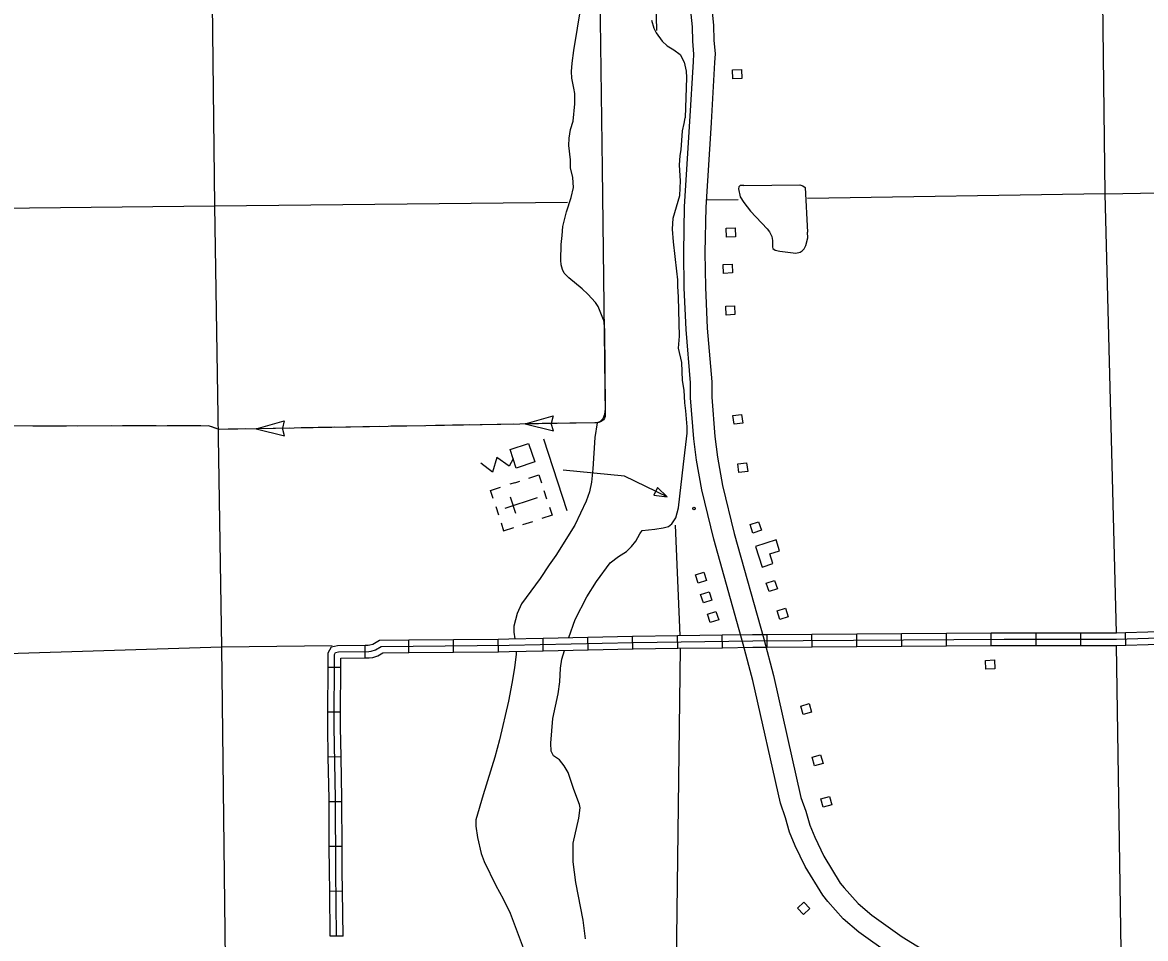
# Model space of a CAD drawing. Extents: x 1084508 to 1142749, y 1057638 to 1093403.
# Drawn here: x 1100641 to 1104795, y 1062811 to 1066201 of the extents above; entities that cross this region are included whole.
import ezdxf

# ---------------------------------------------------------------- set-up
doc = ezdxf.new("R2010")
doc.units = 0
for name, color, linetype in [('Level 15', 7, 'Continuous'), ('Level 32', 7, 'Continuous'), ('Level 35', 7, 'Continuous'), ('Level 43', 7, 'Continuous'), ('Level 5', 7, 'Continuous'), ('Level 56', 7, 'Continuous'), ('Level 57', 7, 'Continuous'), ('Level 58', 7, 'Continuous')]:
    doc.layers.add(name, color=color, linetype=linetype)

msp = doc.modelspace()

# ---------------------------------------------------------------- linework, layer by layer
at = {"layer": 'Level 15'}
for points in [[(1103109.9, 1065834.5), (1103122.7, 1066056.5), (1103123.8, 1066082.8), (1103120.1, 1066131.2), (1103118.6, 1066184.5), (1103111.7, 1066255)], [(1103189.6, 1066264.6), (1103197, 1066189.4), (1103198.5, 1066135.3), (1103202.4, 1066084.2), (1103201.1, 1066052.6), (1103188.3, 1065830)], [(1103850.7, 1062752.6), (1103734.4, 1062835.5), (1103676.8, 1062884.5), (1103620, 1062948.2), (1103601.3, 1062971.7), (1103536.1, 1063078.1), (1103499.4, 1063154.5), (1103478.3, 1063204.9), (1103463.3, 1063258.6), (1103444.8, 1063312), (1103342.8, 1063766.4), (1103306.8, 1063900), (1103197.9, 1064289.4), (1103153.1, 1064471.4), (1103133.5, 1064581.1), (1103124.2, 1064660.5), (1103112, 1064811.6), (1103111.9, 1064867.5), (1103095.4, 1065064.9), (1103088.7, 1065219), (1103086.6, 1065349.3), (1103090.1, 1065520.1), (1103109.9, 1065834.8)], [(1103188.3, 1065829.8), (1103168.5, 1065516.8), (1103165.1, 1065349.2), (1103167.2, 1065221.3), (1103173.7, 1065069.8), (1103190.3, 1064870.8), (1103190.4, 1064814.8), (1103202.3, 1064668.3), (1103211.2, 1064592.6), (1103229.9, 1064487.7), (1103273.8, 1064309.4), (1103382.5, 1063920.8), (1103419, 1063785.2), (1103520.4, 1063333.5), (1103538.2, 1063282.1), (1103552.5, 1063230.8), (1103571, 1063186.7), (1103605.1, 1063115.7), (1103665.6, 1063016.8), (1103680, 1062998.9), (1103731.7, 1062940.7), (1103782.7, 1062897.4), (1103894, 1062818.1), (1104003.5, 1062750.9)]]:
    msp.add_lwpolyline(points, dxfattribs=at)
at = {"layer": 'Level 32'}
for p, q in [((1103892.8, 1063893), (1103892.4, 1063940.1)), ((1104058.5, 1063894.2), (1104058.1, 1063941.3)), ((1104224.2, 1063895.4), (1104223.9, 1063942.5)), ((1104389.8, 1063895.8), (1104389.8, 1063942.9)), ((1104555.5, 1063895.9), (1104555.5, 1063942.9)), ((1104721.9, 1063897), (1104720.5, 1063944)), ((1102070, 1063869.2), (1102069.5, 1063916.3)), ((1102235.7, 1063870.9), (1102235.2, 1063917.9)), ((1102401.4, 1063872.5), (1102401, 1063919.6)), ((1102567.4, 1063875.8), (1102566.4, 1063922.8)), ((1102733.1, 1063879.5), (1102732, 1063926.6)), ((1102898.8, 1063883.3), (1102897.7, 1063930.4)), ((1103064.3, 1063885.4), (1103063.7, 1063932.5)), ((1103230, 1063887.5), (1103229.4, 1063934.6)), ((1103395.6, 1063889.3), (1103395.2, 1063936.4)), ((1103561.3, 1063890.5), (1103561, 1063937.6)), ((1103727, 1063891.8), (1103726.7, 1063938.8)), ((1101908.4, 1063849.6), (1101908, 1063896.6)), ((1101818.1, 1063814.5), (1101771.1, 1063814.6)), ((1101817.6, 1063648.7), (1101770.5, 1063648.9)), ((1101819.3, 1063483.5), (1101772.2, 1063482.7)), ((1101822, 1063317.5), (1101774.9, 1063317.3)), ((1101822.9, 1063151.8), (1101775.8, 1063151.5)), ((1101824.4, 1062986.3), (1101777.3, 1062985.6)), ((1101826.7, 1062820.5), (1101779.6, 1062819.9))]:
    msp.add_line(p, q, dxfattribs=at)
for points in [[(1101803.1, 1062820.2), (1101799.9, 1063061.8), (1101798.3, 1063329.1), (1101793.8, 1063593.3), (1101794.8, 1063862.3), (1101799.2, 1063869.7), (1101809.7, 1063872.4), (1101921.7, 1063873.2), (1101931.1, 1063874.5), (1101946.3, 1063879.2), (1101968.1, 1063891.8), (1102440.8, 1063896.4), (1102899.8, 1063906.9), (1103341.7, 1063912.5), (1104271.6, 1063919.3), (1104687.4, 1063919.5), (1106351.1, 1063971), (1106309.5, 1065628)], [(1103726.7, 1063938.8), (1103892.4, 1063940.1)], [(1103892.4, 1063940.1), (1104058.1, 1063941.3)], [(1104058.1, 1063941.3), (1104223.9, 1063942.5)], [(1104223.9, 1063942.5), (1104271.5, 1063942.9), (1104389.8, 1063942.9)], [(1104389.8, 1063942.9), (1104555.5, 1063942.9)], [(1104555.5, 1063942.9), (1104687.1, 1063943), (1104720.5, 1063944)], [(1104720.5, 1063944), (1104886.1, 1063949.2)], [(1101908, 1063896.6), (1101920, 1063896.7), (1101925.9, 1063897.6), (1101936.8, 1063900.9), (1101961.7, 1063915.2), (1102069.5, 1063916.3)], [(1102069.5, 1063916.3), (1102235.2, 1063917.9)], [(1102235.2, 1063917.9), (1102401, 1063919.6)], [(1102401, 1063919.6), (1102440.4, 1063920), (1102566.4, 1063922.8)], [(1102566.4, 1063922.8), (1102732, 1063926.6)], [(1102732, 1063926.6), (1102897.7, 1063930.4)], [(1102897.7, 1063930.4), (1102899.4, 1063930.4), (1103063.7, 1063932.5)], [(1103063.7, 1063932.5), (1103229.4, 1063934.6)], [(1103229.4, 1063934.6), (1103341.5, 1063936), (1103395.2, 1063936.4)], [(1103395.2, 1063936.4), (1103561, 1063937.6)], [(1103561, 1063937.6), (1103726.7, 1063938.8)], [(1104721.9, 1063897), (1104887.6, 1063902.1)], [(1101771.1, 1063814.6), (1101771.3, 1063868.8), (1101784, 1063890.2), (1101806.8, 1063895.9), (1101908, 1063896.6)], [(1101908.4, 1063849.6), (1101923.5, 1063849.7), (1101936.3, 1063851.5), (1101955.8, 1063857.5), (1101974.4, 1063868.3), (1102070, 1063869.2)], [(1102070, 1063869.2), (1102235.7, 1063870.9)], [(1102235.7, 1063870.9), (1102401.4, 1063872.5)], [(1102401.4, 1063872.5), (1102441.2, 1063872.9), (1102567.4, 1063875.8)], [(1102567.4, 1063875.8), (1102733.1, 1063879.5)], [(1102733.1, 1063879.5), (1102898.8, 1063883.3)], [(1102898.8, 1063883.3), (1102900.2, 1063883.3), (1103064.3, 1063885.4)], [(1103064.3, 1063885.4), (1103230, 1063887.5)], [(1103230, 1063887.5), (1103342, 1063888.9), (1103395.6, 1063889.3)], [(1103395.6, 1063889.3), (1103561.3, 1063890.5)], [(1103561.3, 1063890.5), (1103727, 1063891.8)], [(1103727, 1063891.8), (1103892.8, 1063893)], [(1103892.8, 1063893), (1104058.5, 1063894.2)], [(1104058.5, 1063894.2), (1104224.2, 1063895.4)], [(1104224.2, 1063895.4), (1104271.7, 1063895.8), (1104389.8, 1063895.8)], [(1104389.8, 1063895.8), (1104555.5, 1063895.9)], [(1104555.5, 1063895.9), (1104687.8, 1063895.9), (1104721.9, 1063897)], [(1101818.1, 1063814.5), (1101818.3, 1063848.9), (1101908.4, 1063849.6)], [(1101770.5, 1063648.9), (1101771.1, 1063814.6)], [(1101817.6, 1063648.7), (1101818.1, 1063814.5)], [(1101772.2, 1063482.7), (1101770.3, 1063593.1), (1101770.5, 1063648.9)], [(1101819.3, 1063483.5), (1101817.4, 1063593.4), (1101817.6, 1063648.7)], [(1101774.9, 1063317.3), (1101774.8, 1063328.9), (1101772.2, 1063482.7)], [(1101822, 1063317.5), (1101821.9, 1063329.4), (1101819.3, 1063483.5)], [(1101775.8, 1063151.5), (1101774.9, 1063317.3)], [(1101822.9, 1063151.8), (1101822, 1063317.5)], [(1101777.3, 1062985.6), (1101776.3, 1063061.5), (1101775.8, 1063151.5)], [(1101824.4, 1062986.3), (1101823.4, 1063062), (1101822.9, 1063151.8)], [(1101779.6, 1062819.9), (1101777.3, 1062985.6)], [(1101826.7, 1062820.5), (1101824.4, 1062986.3)]]:
    msp.add_lwpolyline(points, dxfattribs=at)
at = {"layer": 'Level 35'}
msp.add_line((1103067.7, 1064995.9), (1103070.6, 1065039.9), dxfattribs=at)
for points in [[(1102677.3, 1065835.2), (1102684, 1065899.2), (1102683.9, 1065937.5), (1102680.7, 1065958.1), (1102672.6, 1065994.9), (1102671.5, 1066019.3), (1102673.6, 1066049.9), (1102680.2, 1066096.9), (1102707.9, 1066261.7)], [(1102967.9, 1066208.7), (1102976.4, 1066179.8), (1102985.1, 1066162.8), (1103007.2, 1066131.5), (1103025, 1066114.6), (1103049.6, 1066100), (1103073.2, 1066081.7), (1103088.5, 1066053.3), (1103096.2, 1066020.3), (1103097, 1065996.5), (1103091.6, 1065848.1)], [(1102790.5, 1065100.7), (1102769.9, 1065150.4), (1102760.5, 1065164.8), (1102732, 1065195.7), (1102711.1, 1065214.9), (1102662.1, 1065255.3), (1102645.1, 1065272.6), (1102638.5, 1065286.7), (1102633.4, 1065303.5), (1102631.8, 1065320.7), (1102633.2, 1065379.5), (1102637.1, 1065412.7), (1102639.2, 1065446.1), (1102653, 1065499.8), (1102670.6, 1065553.3), (1102679.5, 1065589.5), (1102676.7, 1065627.4), (1102668, 1065663.2), (1102667.4, 1065692.7), (1102661.5, 1065745.9), (1102662.9, 1065772), (1102668.5, 1065804.3), (1102677.3, 1065835.2)], [(1103070.6, 1065039.9), (1103067.7, 1065183.8), (1103064.7, 1065225), (1103064.7, 1065248.5), (1103061.8, 1065280.8), (1103049.2, 1065388.8), (1103045.7, 1065435.8), (1103047.8, 1065477.1), (1103072.3, 1065561), (1103074.8, 1065614.6), (1103070.6, 1065672.9), (1103073.2, 1065708.5), (1103077.1, 1065729.1), (1103082.6, 1065799.7), (1103088.2, 1065827), (1103091.6, 1065848.1)], [(1103308.7, 1065596.9), (1103295.5, 1065596.9), (1103290.7, 1065592.3), (1103289.4, 1065585.7), (1103295.6, 1065556.1), (1103308.5, 1065534), (1103334.2, 1065503), (1103395.3, 1065437.6), (1103403.6, 1065426.3), (1103412.1, 1065408.2), (1103414.6, 1065394.4), (1103415, 1065369.9), (1103416.7, 1065364.7), (1103424.8, 1065358.7), (1103441.6, 1065354.4), (1103501.6, 1065347.4), (1103517.4, 1065350.6), (1103525.1, 1065355.3), (1103531.7, 1065362.8), (1103538.4, 1065375.9), (1103545.1, 1065404.2), (1103543.9, 1065424.9)], [(1103308.7, 1065596.9), (1103516, 1065599.7), (1103527.2, 1065596.4), (1103535.3, 1065589.5), (1103543.9, 1065424.9)], [(1102790.5, 1065100.7), (1102793.7, 1065063.1), (1102795.9, 1064771.3), (1102793.6, 1064750.8), (1102787.3, 1064734.1), (1102777.3, 1064724.7), (1102766.8, 1064719.4)], [(1102661.8, 1063925), (1102685.7, 1063992.3), (1102728.4, 1064076.1), (1102763.5, 1064132.2), (1102815, 1064201.6), (1102846, 1064224.6), (1102875.1, 1064243.4), (1102893.8, 1064261.7), (1102909.9, 1064282.2), (1102924.2, 1064309.2), (1102933.1, 1064320.9), (1102980, 1064325.6), (1103011.2, 1064330.7), (1103030.1, 1064335.8), (1103043.2, 1064345.5), (1103057, 1064368.1), (1103067.1, 1064404.9), (1103085.3, 1064567.1), (1103099.9, 1064681.7), (1103099.9, 1064705.1), (1103094.1, 1064763.9), (1103091.1, 1064793.3), (1103088.2, 1064840.2), (1103082.3, 1064875.5), (1103079.4, 1064943), (1103067.7, 1064995.9)], [(1102766.8, 1064719.4), (1102757.7, 1064665.6), (1102750.6, 1064549), (1102745.3, 1064500.1), (1102738.3, 1064464.3), (1102725.9, 1064429.6), (1102684, 1064341.4), (1102613.6, 1064228.2), (1102588.7, 1064194.2), (1102555.6, 1064143.5), (1102486.9, 1064050.1), (1102470.8, 1064013.6), (1102458.9, 1063966.6), (1102458.6, 1063944.6), (1102462, 1063920.5)], [(1102466.6, 1063873.5), (1102466.6, 1063863.9), (1102460.8, 1063813.4), (1102451.3, 1063755.1), (1102438.2, 1063690.2), (1102404.9, 1063546.1), (1102387.7, 1063482.6), (1102344.8, 1063343.5), (1102318.4, 1063250.3), (1102318.1, 1063226.7), (1102323.9, 1063185.2), (1102337.9, 1063126), (1102348.3, 1063096), (1102391.7, 1063007.6), (1102418.5, 1062958.4), (1102444.9, 1062905.1), (1102500.8, 1062757.8)], [(1102723.3, 1062810.6), (1102714.6, 1062879.4), (1102687.8, 1063019.1), (1102677.2, 1063095.7), (1102677.8, 1063164.2), (1102698.2, 1063256.5), (1102704.2, 1063294.5), (1102701.1, 1063307.8), (1102680.4, 1063362.9), (1102659.9, 1063426.2), (1102644.8, 1063451), (1102627.6, 1063472), (1102604.7, 1063487.4), (1102596.1, 1063505), (1102595.3, 1063533.8), (1102602.2, 1063625), (1102622.6, 1063716.9), (1102628.6, 1063761.8), (1102631.3, 1063811.9), (1102636.5, 1063845.1), (1102645.4, 1063877.5)]]:
    msp.add_lwpolyline(points, dxfattribs=at)
at = {"layer": 'Level 43'}
for p, q in [((1102500.1, 1064715.4), (1102603.6, 1064745.1)), ((1102603.6, 1064745.1), (1102596.7, 1064717.3)), ((1101505.8, 1064697.7), (1101609.4, 1064727.4)), ((1101505.8, 1064697.7), (1101610.4, 1064671.6)), ((1101609.4, 1064727.4), (1101602.5, 1064699.6)), ((1101610.4, 1064671.6), (1101602.5, 1064699.2)), ((1102500.1, 1064715.4), (1102604.6, 1064689.4)), ((1102604.6, 1064689.4), (1102596.7, 1064716.9))]:
    msp.add_line(p, q, dxfattribs=at)
for points in [[(1102769.6, 1066848.4), (1102784.9, 1065660.8)], [(1102784.9, 1065660.8), (1102796.7, 1064749.6), (1102795.7, 1064742.9), (1102794.1, 1064736.3), (1102789.9, 1064731.1), (1102785.6, 1064727.4), (1102779.2, 1064723.7), (1102772.4, 1064720.9), (1102766.8, 1064719.4), (1102758, 1064720), (1101369.1, 1064695.2), (1101329.3, 1064708.7), (1100609.2, 1064706.7)], [(1100803.7, 1064707.2), (1100679.4, 1064706.9)], [(1100969.5, 1064707.7), (1100845.2, 1064707.3)], [(1101135.2, 1064708.1), (1101010.9, 1064707.8)], [(1101300.9, 1064708.6), (1101176.6, 1064708.2)], [(1101402.3, 1064695.8), (1101369.1, 1064695.2), (1101341.7, 1064704.5)], [(1101464.4, 1064696.9), (1101402.3, 1064695.8)], [(1101630.1, 1064699.9), (1101505.8, 1064697.7)], [(1101795.8, 1064702.8), (1101671.5, 1064700.6)], [(1101961.5, 1064705.8), (1101837.3, 1064703.6)], [(1102127.2, 1064708.7), (1102003, 1064706.5)], [(1102292.9, 1064711.7), (1102168.7, 1064709.5)], [(1102396.5, 1064713.6), (1102334.4, 1064712.4)], [(1102458.6, 1064714.7), (1102396.5, 1064713.6)], [(1102624.3, 1064717.6), (1102500.1, 1064715.4)], [(1102766.8, 1064719.4), (1102758, 1064720), (1102665.8, 1064718.4)]]:
    msp.add_lwpolyline(points, dxfattribs=at)
at = {"layer": 'Level 5'}
for points in [[(1104645.6, 1065566.7), (1104624.7, 1067299.6)], [(1101331.5, 1067234.6), (1101351.7, 1065521.7)], [(1102987, 1066170.5), (1102967.4, 1066997.5)], [(1104686.8, 1063943), (1104645.6, 1065566.7), (1103544.3, 1065548.8)], [(1104645.6, 1065566.7), (1106286.7, 1065596.9)], [(1100552.1, 1065514.1), (1101351.7, 1065521.7), (1101377.5, 1063889.1), (1101396.7, 1062206.1), (1101396.6, 1060579.7)], [(1101351.7, 1065521.7), (1102656.7, 1065536.1)], [(1103287.8, 1065544.6), (1103169, 1065542.6)], [(1103054.9, 1064340.3), (1103072.8, 1063932.6)], [(1101786.4, 1063894.3), (1101377.5, 1063889.1), (1099714.3, 1063838)], [(1103073.5, 1063885.5), (1103053, 1062231.8), (1103053.9, 1062090.6)], [(1104710.7, 1062365.1), (1104687.8, 1063895.9)]]:
    msp.add_lwpolyline(points, dxfattribs=at)
at = {"layer": 'Level 56'}
for points in [[(1103268.3, 1065992.4), (1103267.2, 1066025.1), (1103299.9, 1066026.2), (1103301, 1065993.5)], [(1103245.4, 1065406.8), (1103244, 1065439.4), (1103276.8, 1065440.7), (1103278.1, 1065408.1)], [(1103234.2, 1065272.4), (1103232.9, 1065305.1), (1103265.6, 1065306.4), (1103266.9, 1065273.8)], [(1103243.4, 1065118.2), (1103242.1, 1065150.9), (1103274.8, 1065152.2), (1103276.1, 1065119.6)], [(1103268.5, 1064746.4), (1103300.9, 1064750.8), (1103305.3, 1064718.3), (1103272.9, 1064714)], [(1103286.6, 1064567.6), (1103319, 1064571.9), (1103323.3, 1064539.5), (1103291, 1064535.1)], [(1103332.7, 1064343), (1103363.7, 1064353.1), (1103373.9, 1064321.9), (1103342.8, 1064311.8)], [(1103130, 1064157.1), (1103161.1, 1064167.2), (1103171.2, 1064136), (1103140.1, 1064125.9)], [(1103392, 1064126.2), (1103423, 1064136.3), (1103433.2, 1064105.2), (1103402.1, 1064095.1)], [(1103149.2, 1064084.4), (1103180.3, 1064094.5), (1103190.4, 1064063.3), (1103159.3, 1064053.3)], [(1103431.9, 1064023.3), (1103463, 1064033.4), (1103473.1, 1064002.2), (1103442, 1063992.1)], [(1103174.9, 1064011.6), (1103206, 1064021.7), (1103216.1, 1063990.5), (1103185, 1063980.4)], [(1104204.4, 1063808.1), (1104203, 1063840.7), (1104235.8, 1063842.1), (1104237.1, 1063809.4)], [(1103519.3, 1063671.6), (1103550.7, 1063680.5), (1103559.7, 1063649), (1103528.3, 1063640.1)], [(1103561.7, 1063482.1), (1103593.1, 1063491), (1103602.1, 1063459.5), (1103570.6, 1063450.6)], [(1103593.9, 1063328.5), (1103625.3, 1063337.5), (1103634.3, 1063305.9), (1103602.9, 1063297)], [(1103553.6, 1062922.5), (1103529.7, 1062900.2), (1103507.4, 1062924.2), (1103531.3, 1062946.5)]]:
    msp.add_lwpolyline(points, close=True, dxfattribs=at)
at = {"layer": 'Level 57'}
for p, q in [((1102461.8, 1064498), (1102443.4, 1064492)), ((1102461.8, 1064498), (1102480.7, 1064504.1)), ((1102426.3, 1064404), (1102545.7, 1064442.7)), ((1102465.9, 1064383.8), (1102446.4, 1064443.8)), ((1102580.4, 1064437.6), (1102570.7, 1064467.5)), ((1102391.6, 1064409.4), (1102401.2, 1064379.5)), ((1102486, 1064423.3), (1102486, 1064423.3)), ((1102486, 1064423.3), (1102486, 1064423.3)), ((1102491.8, 1064342.7), (1102529.2, 1064354.8))]:
    msp.add_line(p, q, dxfattribs=at)
for points in [[(1102567.5, 1064660.7), (1102654.1, 1064395.5)], [(1102456, 1064586.3), (1102441.5, 1064558.9), (1102395.3, 1064591.2), (1102379.5, 1064537.1), (1102336.1, 1064569.6)], [(1102514, 1064514.9), (1102551.4, 1064527), (1102561.1, 1064497.2)], [(1103026, 1064445.3), (1102867.5, 1064522.4), (1102640.5, 1064543.8)], [(1102381.9, 1064439), (1102372.2, 1064468.9), (1102409.6, 1064481)], [(1102590.1, 1064407.6), (1102599.8, 1064377.8), (1102562.5, 1064365.6)], [(1102411, 1064349.5), (1102420.7, 1064319.6), (1102458, 1064331.7)]]:
    msp.add_lwpolyline(points, dxfattribs=at)
for points in [[(1102535.7, 1064574.6), (1102467.3, 1064552.1), (1102444.8, 1064620.5), (1102513.2, 1064643)], [(1102989.8, 1064480.7), (1102975.8, 1064451.9), (1103026, 1064445.3)]]:
    msp.add_lwpolyline(points, close=True, dxfattribs=at)
msp.add_circle((1103124.5, 1064402.4), 4.71, dxfattribs=at)
at = {"layer": 'Level 58'}
msp.add_lwpolyline([(1103352.2, 1064261.4), (1103376.8, 1064185.6), (1103416.8, 1064198.6), (1103405.1, 1064234.5), (1103441, 1064246.1), (1103428, 1064286)], close=True, dxfattribs=at)

doc.saveas('drawing.dxf')
